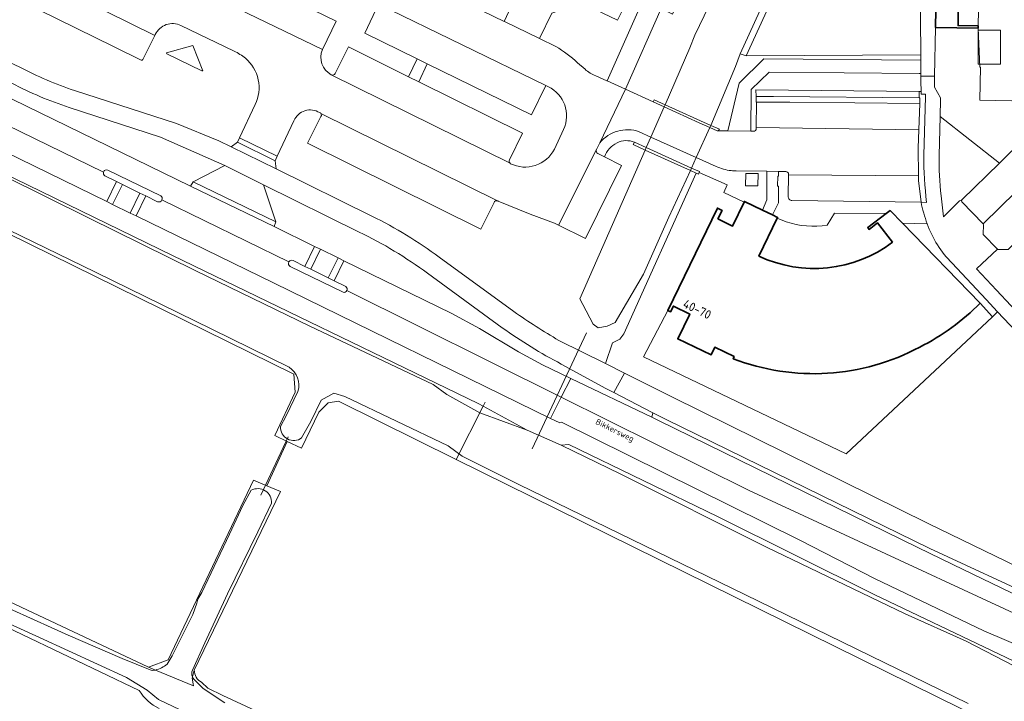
# Model space of a CAD drawing. Header units: metres. Extents: x 149984 to 156489, y 469398 to 478068.
# Tile 373 of 656: x 153092 to 153243, y 472858 to 472963. Entities that reach past the tile are written whole.
import ezdxf
from ezdxf.enums import TextEntityAlignment as Align

# ---------------------------------------------------------------- set-up
doc = ezdxf.new("R2010")
doc.units = ezdxf.units.M
doc.header["$LTSCALE"] = 0.75
for name, color, linetype, lineweight in [('B-WE-GR-BEPLANTING_CULTUUR_HEESTERS-GV', 252, 'Continuous', 18), ('B-WE-GR-GRAS-GV', 252, 'Continuous', 13), ('B-WE-GR-STRUIK-GV', 252, 'Continuous', 13), ('B-WE-IE-TERREINAFSCHEIDING_KUNSTMATIG_MUUR-GV', 252, 'Continuous', 18), ('B-WE-KW-KUNSTWERK_DEK-GV', 6, 'Continuous', 18), ('B-WE-KW-KUNSTWERK_DUIKER-G', 6, 'Continuous', 18), ('B-WE-KW-KUNSTWERK_STUW-G', 6, 'Continuous', 18), ('B-WE-OG-BEBOUWING-GV', 6, 'Continuous', 35), ('B-WE-OG-BEBOUWING-T18', 1, 'Continuous', 18), ('B-WE-OG-BEBOUWING_LUIFEL-GV', 6, 'Continuous', 18), ('B-WE-OG-BEBOUWING_OVERBOUWING-GV', 6, 'Continuous', 18), ('B-WE-OG-TERREIN_BEGROEID-GV', 252, 'Continuous', 18), ('B-WE-OG-TERREIN_ERF-GV', 252, 'Continuous', 18), ('B-WE-OG-TERREIN_OEVER-GV', 252, 'Continuous', 18), ('B-WE-OG-TOPOGRAFIE-T18', 7, 'Continuous', 18), ('B-WE-OG-WATER_MEER-GV', 252, 'Continuous', 18), ('B-WE-OG-WATER_SLOOT-GV', 252, 'Continuous', 18), ('B-WE-OG-WEG-GV', 252, 'Continuous', 18), ('B-WE-VH-GESLOTENVERHARDING_ASFALT-GV', 252, 'Continuous', 18), ('B-WE-VH-GESLOTENVERHARDING_BETON-GV', 252, 'Continuous', 18), ('B-WE-VH-ONVERHARD-GV', 252, 'Continuous', 18), ('B-WE-VH-OPENVERHARDING_BETONELEMENT-GV', 252, 'Continuous', 18), ('B-WE-VH-OPENVERHARDING_BETONSTRAATSTEEN-GV', 252, 'Continuous', 18), ('B-WE-VH-OPENVERHARDING_STRAATBAKSTEEN-GV', 252, 'Continuous', 18), ('B-WE-VH-OPENVERHARDING_TEGEL-GV', 252, 'Continuous', 18)]:
    doc.layers.add(name, color=color, linetype=linetype, lineweight=lineweight)
doc.styles.add('NLCS-ISO-M500-T18', font='NLCS-ISO.ttf', dxfattribs={"height": 0.9})
doc.styles.add('NLCS-ISO-M750-T18', font='NLCS-ISO.ttf', dxfattribs={"height": 1.35})

msp = doc.modelspace()

# ---------------------------------------------------------------- linework, layer by layer
at = {"layer": 'B-WE-GR-BEPLANTING_CULTUUR_HEESTERS-GV', "flags": 128}
for points in [[(153116.841, 472968.352), (153117.91, 472967.806), (153119.973, 472972.363), (153129.762, 472967.526), (153140.214, 472962.405), (153138.15, 472958.17), (153138.092, 472958.041)], [(153140.088, 472954.333), (153142.14, 472958.44), (153151.368, 472953.868), (153152.666, 472956.605), (153144.623, 472960.574), (153146.753, 472965.018), (153146.386, 472965.296)], [(153272.315, 472949.911), (153269.679, 472949.709), (153262.339, 472949.964), (153251.518, 472950.075), (153251.45, 472949.99), (153239.24, 472950.24), (153239.345, 472955.317), (153239.222, 472955.312), (153238.948, 472961.327), (153232.399, 472961.442), (153232.267, 472953.924), (153232.237, 472952.237), (153233.176, 472950.598), (153233.17, 472950.348), (153233.105, 472947.736), (153242.238, 472940.59), (153246.187, 472944.46)], [(153172.864, 472952.328), (153172.472, 472952.497), (153170.278, 472948.023), (153154.236, 472955.839), (153152.918, 472953.101), (153168.875, 472945.196), (153166.874, 472941.095)], [(153236.448, 472934.916), (153242.238, 472940.59), (153233.105, 472947.736), (153232.958, 472941.774)], [(153173.792, 472942.724), (153175.206, 472945.759)], [(153233.283, 472935.573), (153233.637, 472932.319), (153236.11, 472934.776), (153236.448, 472934.916)], [(153231.12, 472931.272), (153227.324, 472931.333), (153239.281, 472919.074), (153241.166, 472916.967), (153241.303, 472917.096), (153241.938, 472917.749), (153240.166, 472919.63)], [(153243.584, 472927.301), (153241.997, 472927.304), (153241.934, 472927.372), (153238.692, 472924.313), (153241.769, 472921.058), (153243.992, 472918.677)], [(153240.166, 472919.63), (153234.976, 472925.2)]]:
    msp.add_lwpolyline(points, dxfattribs=at)
at = {"layer": 'B-WE-GR-BEPLANTING_CULTUUR_HEESTERS-GV'}
for points in [[(153138.092, 472958.041, 0.3894622), (153139.475, 472954.167)], [(153139.475, 472954.167, 0.1706266), (153139.803, 472954.141)], [(153139.803, 472954.141, 0.1694997), (153140.088, 472954.333)], [(153175.206, 472945.759, 0.4058702), (153172.864, 472952.328)], [(153170.851, 472940.223, 0.1962462), (153173.792, 472942.724)], [(153166.874, 472941.095, 0.307399), (153166.957, 472940.571)], [(153232.958, 472941.774, 0.0382245), (153233.283, 472935.573)], [(153166.957, 472940.571, 0.0686275), (153167.054, 472940.492)], [(153167.054, 472940.492, 0.1962116), (153170.851, 472940.223)], [(153234.976, 472925.2, -0.1150089), (153231.12, 472931.272)]]:
    msp.add_lwpolyline(points, format="xyb", dxfattribs=at)
at = {"layer": 'B-WE-GR-GRAS-GV', "flags": 128}
for points in [[(152775.323, 473023.314), (152895.047, 472965.503), (152975.083, 472927.27), (153111.344, 472863.109), (153114.389, 472864.259), (153127.5, 472891.856), (153129.548, 472890.993), (153132.667, 472897.824), (153130.766, 472898.731), (153133.928, 472905.387), (153133.687, 472908.161), (153082.769, 472933.223), (152997.838, 472974.631), (152845.173, 473049.508)], [(153109.939, 472859.548), (153079.882, 472873.856), (152979.769, 472921.788), (152890.941, 472963.878), (152815.218, 473000.62), (152814.595, 473000.923), (152753.996, 473030.301)], [(153140.581, 472903.986), (153138.994, 472903.722), (153137.57, 472902.31), (153136.901, 472900.927), (153134.887, 472896.766), (153132.667, 472897.824), (153129.548, 472890.993), (153131.662, 472890.103), (153118.389, 472862.676)], [(153271.415, 472839.468), (153158.689, 472895.056), (153140.581, 472903.986)], [(153119.495, 472860.786), (153120.47, 472859.914), (153122.804, 472858.769), (153131.28, 472854.811), (153140.573, 472850.642), (153143.818, 472848.81), (153170.283, 472836.259), (153188.369, 472827.794), (153215.003, 472815.187), (153233.695, 472806.46), (153254.917, 472795.968)]]:
    msp.add_lwpolyline(points, dxfattribs=at)
at = {"layer": 'B-WE-GR-GRAS-GV'}
for points in [[(153118.389, 472862.676, 0.2709883), (153119.495, 472860.786)], [(153112.998, 472856.786, -0.1616822), (153109.939, 472859.548)]]:
    msp.add_lwpolyline(points, format="xyb", dxfattribs=at)
at = {"layer": 'B-WE-GR-STRUIK-GV', "flags": 128}
for points in [[(153229.869, 472950.615), (153229.88, 472951.611), (153204.744, 472951.827), (153204.804, 472950.826), (153207.497, 472950.818)], [(153188.946, 472902.23), (153188.785, 472901.528), (153189.818, 472901.035), (153229.679, 472881.489), (153235.08, 472878.87), (153245.58, 472873.84), (153253.03, 472870.71), (153255.322, 472869.825), (153256.092, 472871.227), (153255.645, 472871.315), (153248.804, 472873.379), (153231.55, 472881.37), (153190.957, 472901.204)]]:
    msp.add_lwpolyline(points, close=True, dxfattribs=at)
for points in [[(153230.854, 472950.751), (153230.851, 472951.194), (153230.175, 472951.189), (153230.171, 472951.608), (153229.88, 472951.611), (153229.869, 472950.615), (153229.983, 472950.614), (153229.98, 472949.745), (153229.848, 472945.723), (153229.757, 472942.956), (153229.801, 472938.621), (153229.809, 472937.92), (153230.18, 472934.595), (153231.031, 472934.537)], [(153230.615, 472941.793), (153230.854, 472950.751)]]:
    msp.add_lwpolyline(points, dxfattribs=at)
at = {"layer": 'B-WE-GR-STRUIK-GV'}
msp.add_lwpolyline([(153231.031, 472934.537, -0.0328032), (153230.615, 472941.793)], format="xyb", dxfattribs=at)
at = {"layer": 'B-WE-IE-TERREINAFSCHEIDING_KUNSTMATIG_MUUR-GV', "flags": 128}
for points in [[(153190.655, 472949.23), (153190.801, 472949.562), (153189.112, 472950.323), (153188.965, 472949.998)], [(153197.86, 472946.38), (153190.801, 472949.562), (153190.655, 472949.23), (153196.026, 472946.789), (153197.707, 472946.045)], [(153197.86, 472946.38), (153197.707, 472946.045), (153198.81, 472945.556), (153198.994, 472945.553), (153199.173, 472945.788)], [(153186.086, 472943.813), (153185.913, 472943.431), (153187.747, 472942.599), (153187.916, 472942.983)], [(153194.868, 472939.83), (153187.916, 472942.983), (153187.747, 472942.599), (153194.693, 472939.448)], [(153194.693, 472939.448), (153195.586, 472939.043), (153195.922, 472938.891), (153196.036, 472939.142), (153196.096, 472939.273), (153194.868, 472939.83)]]:
    msp.add_lwpolyline(points, close=True, dxfattribs=at)
at = {"layer": 'B-WE-KW-KUNSTWERK_DEK-GV', "flags": 128}
msp.add_lwpolyline([(153188.62, 472944.591), (153187.916, 472942.983), (153194.868, 472939.83), (153195.606, 472941.446), (153197.707, 472946.045), (153196.026, 472946.789), (153190.655, 472949.23)], close=True, dxfattribs=at)
at = {"layer": 'B-WE-KW-KUNSTWERK_DUIKER-G', "flags": 128}
for points in [[(153170.387, 472896.647), (153178.744, 472914.513)], [(153128.611, 472889.575), (153132.853, 472898.534)]]:
    msp.add_lwpolyline(points, dxfattribs=at)
at = {"layer": 'B-WE-KW-KUNSTWERK_STUW-G', "flags": 128}
for points in [[(153162.846, 472903.223), (153158.689, 472895.056)], [(153163.161, 472903.84), (153162.846, 472903.223)]]:
    msp.add_lwpolyline(points, dxfattribs=at)
at = {"layer": 'B-WE-OG-BEBOUWING-GV', "flags": 128}
msp.add_lwpolyline([(153239.043, 472966.771), (153232.494, 472966.886), (153232.399, 472961.442), (153238.948, 472961.327), (153238.954, 472961.657), (153235.874, 472961.711), (153235.961, 472966.66), (153239.041, 472966.606)], close=True, dxfattribs=at)
for points in [[(153205.235, 472926.285), (153208.051, 472932.111), (153208.114, 472932.241), (153207.335, 472932.617), (153205.77, 472933.374), (153203.021, 472934.703), (153202.959, 472934.574), (153201.185, 472930.903), (153198.928, 472932.035), (153199.572, 472933.319), (153198.844, 472933.685), (153191.213, 472917.947), (153191.663, 472917.729), (153192.086, 472918.602), (153194.606, 472917.38), (153192.76, 472913.574), (153197.871, 472911.096), (153198.451, 472912.293), (153201.421, 472910.853), (153201.264, 472910.529)], [(153239.281, 472919.074), (153227.324, 472931.333), (153225.404, 472933.301), (153224.821, 472932.852), (153221.979, 472930.664), (153222.189, 472930.391), (153223.495, 472931.397), (153225.79, 472928.417)]]:
    msp.add_lwpolyline(points, dxfattribs=at)
at = {"layer": 'B-WE-OG-BEBOUWING-GV'}
for points in [[(153225.79, 472928.417, -0.2775925), (153205.235, 472926.285)], [(153229.972, 472912.315, 0.0838941), (153239.281, 472919.074)], [(153201.264, 472910.529, 0.2182671), (153229.972, 472912.315)]]:
    msp.add_lwpolyline(points, format="xyb", dxfattribs=at)
at = {"layer": 'B-WE-OG-BEBOUWING_LUIFEL-GV', "flags": 128}
msp.add_lwpolyline([(153239.041, 472966.606), (153235.961, 472966.66), (153235.874, 472961.711), (153238.954, 472961.657)], close=True, dxfattribs=at)
at = {"layer": 'B-WE-OG-BEBOUWING_OVERBOUWING-GV', "flags": 128}
msp.add_lwpolyline([(153238.94, 472961.015), (153238.94, 472955.773), (153242.379, 472955.773), (153242.379, 472961.015)], close=True, dxfattribs=at)
at = {"layer": 'B-WE-OG-TERREIN_BEGROEID-GV', "flags": 128}
for points in [[(153012.491, 473009.199), (153011.808, 473009.528), (153011.1, 473009.87), (153010.832, 473010.003), (153009.459, 473009.728), (153003.933, 472998.941), (153004.447, 472997.665), (153006.501, 472996.661), (153078.039, 472961.679), (153080.902, 472960.295), (153086.891, 472957.502), (153091.544, 472955.332)], [(153110.239, 472956.392), (153105.96, 472958.51), (153071.76, 472975.3), (153027.64, 472996.91), (153027.549, 472997.024), (153027.55, 472997.17), (153028.904, 473000), (153029.11, 473000.43)], [(153218.12, 472991.83), (153202.348, 472957.388), (153203.294, 472957.056), (153219.005, 472991.4)], [(153219.005, 472991.4), (153203.294, 472957.056), (153230.131, 472957.24), (153230.06, 472968.44)], [(153180.149, 472954.011), (153181.86, 472953.232), (153181.908, 472953.21), (153187.459, 472965.721), (153185.499, 472966.623), (153183.474, 472962.539), (153177.89, 472965.219), (153173.368, 472963.643), (153171.479, 472959.749)], [(153124.522, 472957.792), (153116.345, 472961.742)], [(153112.394, 472960.33), (153112.338, 472960.216), (153110.502, 472956.487)], [(153171.479, 472959.749), (153174.026, 472958.516)], [(153177.346, 472956.015), (153178.5, 472955.001)], [(153204.838, 472945.9), (153204.839, 472946.063), (153204.884, 472949.946), (153204.808, 472949.946), (153204.804, 472950.826), (153204.744, 472951.827), (153229.88, 472951.611), (153230.171, 472951.608), (153230.156, 472953.178), (153230.151, 472953.961), (153230.148, 472954.378), (153229.909, 472954.38), (153206.818, 472954.582), (153204.068, 472951.904), (153203.998, 472945.48), (153204.375, 472945.474)], [(153099.987, 472951.735), (153115.646, 472946.663), (153122.189, 472943.983), (153124.045, 472943.083), (153125.032, 472943.802), (153125.353, 472944.476), (153127.785, 472949.575)], [(153133.733, 472947.101), (153131.158, 472941.643), (153130.83, 472940.94), (153130.979, 472939.721), (153145.717, 472932.432)], [(153164.498, 472934.537), (153162.453, 472930.449), (153135.822, 472943.655), (153137.88, 472947.726)], [(153174.467, 472913.338), (153181.628, 472909.771), (153182.719, 472912.966), (153183.868, 472913.54), (153184.443, 472914.33), (153195.586, 472939.043), (153194.693, 472939.448), (153191.4, 472932.3), (153187.463, 472923.516), (153183.118, 472916.099), (153181.92, 472915.541), (153180.51, 472915.274), (153179.764, 472915.807), (153178.168, 472918.841), (153177.72, 472919.74), (153187.747, 472942.599), (153185.913, 472943.431), (153186.086, 472943.813)], [(153181.479, 472941.539), (153184.109, 472940.221), (153178.557, 472929.022), (153174.418, 472931.06), (153173.809, 472931.361), (153170.041, 472932.738), (153165.113, 472934.737)], [(153246.677, 472912.718), (153241.938, 472917.749), (153241.303, 472917.096), (153241.166, 472916.967), (153218.656, 472895.88), (153187.467, 472910.813), (153191.213, 472917.947), (153198.844, 472933.685), (153199.572, 472933.319), (153198.928, 472932.035), (153201.185, 472930.903), (153202.959, 472934.574), (153199.833, 472936.09), (153200.359, 472937.221), (153196.036, 472939.142), (153195.922, 472938.891), (153195.586, 472939.043), (153184.443, 472914.33), (153183.868, 472913.54), (153182.719, 472912.966), (153181.628, 472909.771), (153184.552, 472908.315)], [(153143.748, 472929.99), (153129.053, 472937.268), (153130.947, 472931.541), (153130.666, 472930.825)], [(153130.666, 472930.825), (153136.909, 472927.778), (153137.808, 472927.339), (153140.504, 472926.023), (153141.402, 472925.584), (153157.881, 472917.539), (153162.271, 472915.145), (153168.28, 472911.582), (153171.942, 472909.569), (153176.291, 472907.493), (153188.785, 472901.528), (153188.946, 472902.23), (153182.921, 472905.306), (153181.685, 472905.937), (153174.823, 472909.708)], [(153156.082, 472926.121), (153167.547, 472917.755)], [(153165.761, 472915.268), (153154.269, 472923.653)], [(153184.552, 472908.315), (153191.869, 472904.67), (153231.269, 472885.209), (153248.507, 472876.871), (153249.99, 472876.261), (153251.177, 472875.773), (153254.106, 472874.863), (153256.699, 472874.189), (153260.47, 472873.414), (153266.598, 472872.571), (153274.241, 472871.527), (153280.437, 472870.516), (153282.106, 472869.95), (153283.271, 472869.555)]]:
    msp.add_lwpolyline(points, dxfattribs=at)
for points in [[(153198.688, 472977.142), (153191.963, 472963.492), (153190.186, 472964.359), (153184.734, 472951.924), (153188.965, 472949.998), (153189.112, 472950.323), (153190.801, 472949.562), (153194.631, 472958.292), (153195.406, 472960.232), (153202.579, 472975.164), (153202.166, 472975.374)], [(153166.065, 472962.372), (153168.821, 472968.318), (153168.441, 472968.434), (153166.716, 472964.822), (153162.059, 472967.081), (153163.84, 472970.737), (153157.531, 472973.79), (153154.618, 472967.916)], [(153114.187, 472957.389), (153114.147, 472957.514), (153118.151, 472958.637), (153119.7, 472954.789), (153119.571, 472954.758)], [(153230.131, 472957.24), (153203.294, 472957.056), (153202.348, 472957.388), (153201.633, 472955.426), (153197.86, 472946.38), (153199.173, 472945.788), (153198.994, 472945.553), (153200.447, 472945.532), (153202.179, 472952.883), (153206.004, 472956.589), (153230.136, 472956.408)]]:
    msp.add_lwpolyline(points, close=True, dxfattribs=at)
at = {"layer": 'B-WE-OG-TERREIN_BEGROEID-GV'}
for points in [[(153116.345, 472961.742, 0.4186199), (153112.394, 472960.33)], [(153126.263, 472956.708, 0.0597993), (153124.522, 472957.792)], [(153174.026, 472958.516, -0.0448442), (153177.346, 472956.015)], [(153110.502, 472956.487, -0.2917891), (153110.239, 472956.392)], [(153128.231, 472953.399, 0.1643285), (153126.263, 472956.708)], [(153091.544, 472955.332, 0.040863), (153099.987, 472951.735)], [(153178.5, 472955.001, 0.1028086), (153180.149, 472954.011)], [(153127.785, 472949.575, 0.1647647), (153128.231, 472953.399)], [(153137.681, 472948.342, 0.4647338), (153133.733, 472947.101)], [(153137.878, 472948.199, 0.1700381), (153137.681, 472948.342)], [(153137.916, 472948.126, 0.0487295), (153137.878, 472948.199)], [(153137.88, 472947.726, 0.2348976), (153137.916, 472948.126)], [(153204.375, 472945.474, 0.453329), (153204.838, 472945.9)], [(153186.086, 472943.813, 0.2122684), (153183.415, 472943.692)], [(153183.415, 472943.692, 0.1978488), (153181.479, 472941.539)], [(153165.021, 472934.783, 0.40943), (153164.498, 472934.537)], [(153165.113, 472934.737, 0.0608742), (153165.021, 472934.783)], [(153145.717, 472932.432, -0.0452243), (153156.082, 472926.121)], [(153154.269, 472923.653, 0.0474476), (153143.748, 472929.99)], [(153167.547, 472917.755, 0.0191611), (153174.467, 472913.338)], [(153174.823, 472909.708, -0.032683), (153165.761, 472915.268)]]:
    msp.add_lwpolyline(points, format="xyb", dxfattribs=at)
at = {"layer": 'B-WE-OG-TERREIN_ERF-GV', "flags": 128}
for points in [[(153235.961, 472966.66), (153235.874, 472961.711), (153238.954, 472961.657), (153238.948, 472961.327), (153239.222, 472955.312), (153239.345, 472955.317), (153239.24, 472950.24), (153251.45, 472949.99), (153251.518, 472950.075), (153251.577, 472955.774), (153253.59, 472955.722), (153253.645, 472961.113), (153251.921, 472961.131), (153251.974, 472966.545)], [(153209.41, 472931.565), (153208.051, 472932.111), (153205.235, 472926.285)], [(153225.79, 472928.417), (153223.495, 472931.397), (153222.189, 472930.391), (153221.979, 472930.664), (153224.821, 472932.852), (153216.84, 472932.914), (153215.76, 472931.042)], [(153201.264, 472910.529), (153201.421, 472910.853), (153198.451, 472912.293), (153197.871, 472911.096), (153192.76, 472913.574), (153194.606, 472917.38), (153192.086, 472918.602), (153191.663, 472917.729), (153191.213, 472917.947), (153187.467, 472910.813), (153218.656, 472895.88), (153241.166, 472916.967), (153239.281, 472919.074)]]:
    msp.add_lwpolyline(points, dxfattribs=at)
at = {"layer": 'B-WE-OG-TERREIN_ERF-GV'}
for points in [[(153215.76, 472931.042, -0.1170182), (153209.41, 472931.565)], [(153205.235, 472926.285, 0.2775925), (153225.79, 472928.417)], [(153239.281, 472919.074, -0.0838941), (153229.972, 472912.315)], [(153229.972, 472912.315, -0.2182671), (153201.264, 472910.529)]]:
    msp.add_lwpolyline(points, format="xyb", dxfattribs=at)
at = {"layer": 'B-WE-OG-TERREIN_OEVER-GV', "flags": 128}
for points in [[(152767.023, 473087.242), (152768.708, 473086.285), (152845.173, 473049.508), (152997.838, 472974.631), (153082.769, 472933.223), (153133.687, 472908.161), (153133.928, 472905.387), (153130.766, 472898.731), (153132.667, 472897.824), (153134.887, 472896.766), (153136.901, 472900.927), (153137.57, 472902.31), (153138.994, 472903.722), (153140.581, 472903.986), (153158.689, 472895.056), (153271.415, 472839.468)], [(153132.98, 472909.213), (153121.08, 472915.065), (153103.187, 472923.816), (153087.894, 472931.242), (153071.181, 472939.45), (153049.966, 472949.88), (153032.927, 472958.174), (153015.398, 472967.015), (153002.188, 472973.465), (152994.452, 472976.984), (152976.547, 472985.662), (152956.675, 472995.448), (152933.454, 473006.864), (152914.381, 473016.318), (152890.228, 473028.104), (152875.945, 473035.147), (152852.774, 473046.603), (152843.748, 473051.093)], [(152753.996, 473030.301), (152814.595, 473000.923), (152815.218, 473000.62), (152890.941, 472963.878), (152979.769, 472921.788), (153079.882, 472873.856), (153109.939, 472859.548)], [(153089.112, 472938.647), (153102.247, 472932.098), (153118.525, 472924.067), (153136.194, 472915.55), (153155.125, 472906.568), (153157.24, 472905.04), (153162.325, 472902.2), (153169.61, 472899.55), (153162.846, 472903.223), (153162.06, 472903.65), (153115.06, 472926.37), (153078.69, 472944.05)], [(153087.814, 472873.077), (153099.014, 472868.06), (153107.322, 472864.437), (153111.614, 472862.716), (153111.909, 472862.628), (153112.415, 472862.666), (153111.344, 472863.109), (152975.083, 472927.27)], [(153131.68, 472900.11), (153132.531, 472901.758), (153134.328, 472905.491)], [(153237.446, 472857.544), (153203.093, 472874.272), (153168.31, 472891.215), (153159.623, 472895.523), (153157.433, 472897.138), (153141.567, 472904.712), (153139.844, 472905.251), (153137.906, 472904.174), (153136.327, 472900.871), (153134.909, 472898.363)], [(153118.121, 472861.606), (153118.389, 472862.676), (153131.662, 472890.103), (153129.548, 472890.993), (153127.5, 472891.856), (153114.389, 472864.259), (153111.344, 472863.109), (153112.415, 472862.666)], [(153114.218, 472863.601), (153114.993, 472864.87), (153118.187, 472871.199), (153118.812, 472872.977), (153118.935, 472873.551), (153119.575, 472874.609), (153123.836, 472883.549), (153125.851, 472887.956), (153127.158, 472890.3)], [(153130.283, 472888.316), (153128.168, 472883.92), (153123.508, 472874.403), (153120.022, 472866.851), (153118.106, 472862.642)], [(153154.635, 472838.271), (153112.89, 472858.143), (153111.174, 472859.592), (153107.95, 472861.548), (153094.574, 472867.682), (153084.754, 472872.127)], [(153118.389, 472862.676), (153118.121, 472861.606)], [(153118.341, 472861.262), (153119.755, 472859.854), (153123.089, 472857.656)], [(153254.917, 472795.968), (153233.695, 472806.46), (153215.003, 472815.187), (153188.369, 472827.794), (153170.283, 472836.259), (153143.818, 472848.81), (153140.573, 472850.642), (153131.28, 472854.811), (153122.804, 472858.769), (153120.47, 472859.914), (153119.495, 472860.786)]]:
    msp.add_lwpolyline(points, dxfattribs=at)
at = {"layer": 'B-WE-OG-TERREIN_OEVER-GV'}
for points in [[(153134.328, 472905.491, 0.3447567), (153132.98, 472909.213)], [(153134.909, 472898.363, -0.6487472), (153131.68, 472900.11)], [(153127.158, 472890.3, -0.5890855), (153130.283, 472888.316)], [(153112.415, 472862.666, 0.1081581), (153114.218, 472863.601)], [(153118.106, 472862.642, 0.2018114), (153118.121, 472861.606)], [(153119.495, 472860.786, -0.2709883), (153118.389, 472862.676)], [(153118.121, 472861.606, 0.074753), (153118.341, 472861.262)], [(153109.939, 472859.548, 0.1616822), (153112.998, 472856.786)]]:
    msp.add_lwpolyline(points, format="xyb", dxfattribs=at)
at = {"layer": 'B-WE-OG-TERREIN_OEVER-GV', "flags": 128}
msp.add_lwpolyline([(153285.29, 472843.44), (153284.98, 472843.72), (153284.69, 472844.26), (153284.41, 472844.63), (153283.96, 472845.18), (153274.083, 472849.513), (153260.921, 472856.186), (153245.506, 472863.503), (153222.986, 472874.287), (153198.867, 472886.288), (153175.982, 472897.342), (153174.849, 472897.24), (153174.94, 472897.2), (153183.9, 472892.82), (153206.41, 472881.55), (153227.71, 472871.33), (153237.11, 472867.1), (153251.88, 472859.49), (153264.214, 472853.878), (153272.565, 472849.711), (153281.172, 472845.762), (153283.627, 472844.082)], close=True, dxfattribs=at)
at = {"layer": 'B-WE-OG-WATER_MEER-GV', "flags": 128}
for points in [[(152843.748, 473051.093), (152852.774, 473046.603), (152875.945, 473035.147), (152890.228, 473028.104), (152914.381, 473016.318), (152933.454, 473006.864), (152956.675, 472995.448), (152976.547, 472985.662), (152994.452, 472976.984), (153002.188, 472973.465), (153015.398, 472967.015), (153032.927, 472958.174), (153049.966, 472949.88), (153071.181, 472939.45), (153087.894, 472931.242), (153103.187, 472923.816), (153121.08, 472915.065), (153132.98, 472909.213)], [(153264.214, 472853.878), (153251.88, 472859.49), (153237.11, 472867.1), (153227.71, 472871.33), (153206.41, 472881.55), (153183.9, 472892.82), (153174.94, 472897.2), (153174.849, 472897.24), (153169.61, 472899.55), (153162.325, 472902.2), (153157.24, 472905.04), (153155.125, 472906.568), (153136.194, 472915.55), (153118.525, 472924.067), (153102.247, 472932.098), (153089.112, 472938.647)], [(153134.328, 472905.491), (153132.531, 472901.758), (153131.68, 472900.11)], [(153134.909, 472898.363), (153136.327, 472900.871), (153137.906, 472904.174), (153139.844, 472905.251), (153141.567, 472904.712), (153157.433, 472897.138), (153159.623, 472895.523), (153168.31, 472891.215), (153203.093, 472874.272), (153237.446, 472857.544)]]:
    msp.add_lwpolyline(points, dxfattribs=at)
at = {"layer": 'B-WE-OG-WATER_MEER-GV'}
for points in [[(153132.98, 472909.213, -0.3447567), (153134.328, 472905.491)], [(153131.68, 472900.11, 0.6487472), (153134.909, 472898.363)]]:
    msp.add_lwpolyline(points, format="xyb", dxfattribs=at)
at = {"layer": 'B-WE-OG-WATER_SLOOT-GV', "flags": 128}
for points in [[(153202.579, 472975.164), (153195.406, 472960.232), (153194.631, 472958.292), (153190.801, 472949.562), (153190.655, 472949.23), (153188.62, 472944.591), (153187.916, 472942.983), (153187.747, 472942.599), (153177.72, 472919.74), (153178.168, 472918.841), (153179.764, 472915.807), (153180.51, 472915.274), (153181.92, 472915.541), (153183.118, 472916.099), (153187.463, 472923.516), (153191.4, 472932.3), (153194.693, 472939.448), (153194.868, 472939.83), (153195.606, 472941.446), (153197.707, 472946.045), (153197.86, 472946.38), (153201.633, 472955.426), (153202.348, 472957.388), (153218.12, 472991.83)], [(153127.158, 472890.3), (153125.851, 472887.956), (153123.836, 472883.549), (153119.575, 472874.609), (153118.935, 472873.551), (153118.812, 472872.977), (153118.187, 472871.199), (153114.993, 472864.87), (153114.218, 472863.601)], [(153118.106, 472862.642), (153120.022, 472866.851), (153123.508, 472874.403), (153128.168, 472883.92), (153130.283, 472888.316)], [(153118.121, 472861.606), (153118.071, 472861.405), (153118.283, 472860.239), (153112.415, 472862.666), (153111.909, 472862.628), (153111.614, 472862.716), (153107.322, 472864.437), (153099.014, 472868.06), (153087.814, 472873.077)], [(153084.754, 472872.127), (153094.574, 472867.682), (153107.95, 472861.548), (153111.174, 472859.592), (153112.89, 472858.143), (153154.635, 472838.271)], [(153112.415, 472862.666), (153118.283, 472860.239), (153118.071, 472861.405), (153118.121, 472861.606)], [(153123.089, 472857.656), (153119.755, 472859.854), (153118.341, 472861.262)]]:
    msp.add_lwpolyline(points, dxfattribs=at)
at = {"layer": 'B-WE-OG-WATER_SLOOT-GV'}
for points in [[(153130.283, 472888.316, 0.5890855), (153127.158, 472890.3)], [(153114.218, 472863.601, -0.1081581), (153112.415, 472862.666)], [(153118.121, 472861.606, -0.2018114), (153118.106, 472862.642)], [(153118.341, 472861.262, -0.074753), (153118.121, 472861.606)]]:
    msp.add_lwpolyline(points, format="xyb", dxfattribs=at)
at = {"layer": 'B-WE-OG-WEG-GV', "flags": 128}
for points in [[(152946.968, 473025.617), (152943.996, 473027.378), (152944.874, 473021.464), (152944.945, 473021.429), (152944.484, 473020.486), (152986.438, 473000), (153000, 472993.378), (153060.581, 472963.797), (153062.55, 472962.802), (153063.093, 472962.76), (153065.351, 472961.668), (153068.379, 472960.204), (153075.481, 472957.009), (153084.097, 472953.28), (153090.363, 472950.435), (153117.84, 472937.066), (153118.242, 472937.727), (153123.09, 472940.205), (153113.198, 472944.575), (153099.132, 472949.131)], [(153258.62, 472861.1), (153250.65, 472864.07), (153239.83, 472868.69), (153223.03, 472876.72), (153211.55, 472882.63), (153179.937, 472898.24), (153174.88, 472900.793), (153174.62, 472900.662), (153173.197, 472901.357), (153130.658, 472922.141), (153109.435, 472932.477), (153108.536, 472932.915), (153105.839, 472934.229), (153104.94, 472934.667), (153062.4, 472955.422)], [(153078.69, 472944.05), (153115.06, 472926.37), (153162.06, 472903.65), (153162.846, 472903.223), (153169.61, 472899.55)], [(153169.61, 472899.55), (153174.849, 472897.24), (153175.982, 472897.342), (153198.867, 472886.288), (153222.986, 472874.287), (153245.506, 472863.503), (153260.921, 472856.186), (153274.083, 472849.513), (153283.96, 472845.18), (153284.863, 472845.029), (153285.466, 472848.503), (153285.664, 472849.685)]]:
    msp.add_lwpolyline(points, dxfattribs=at)
at = {"layer": 'B-WE-OG-WEG-GV'}
msp.add_lwpolyline([(153099.132, 472949.131, -0.0405675), (153090.339, 472952.87)], format="xyb", dxfattribs=at)
at = {"layer": 'B-WE-VH-GESLOTENVERHARDING_ASFALT-GV', "flags": 128}
for points in [[(153230.06, 472968.44), (153230.131, 472957.24), (153230.136, 472956.408), (153230.148, 472954.378), (153230.151, 472953.961), (153232.267, 472953.924), (153232.399, 472961.442), (153232.494, 472966.886)], [(153135.41, 472924.708), (153136.909, 472927.778), (153130.666, 472930.825), (153117.84, 472937.066), (153090.363, 472950.435), (153084.097, 472953.28), (153075.481, 472957.009), (153068.379, 472960.204), (153065.351, 472961.668), (153064.016, 472958.841), (153104.43, 472939.182)], [(153064.016, 472958.841), (153062.4, 472955.422), (153104.94, 472934.667), (153106.445, 472937.749), (153104.647, 472938.636)], [(153104.43, 472939.182), (153064.016, 472958.841)], [(153105.118, 472939.509), (153113.234, 472935.576)], [(153112.726, 472934.649), (153110.928, 472935.536), (153109.435, 472932.477), (153130.658, 472922.141), (153173.197, 472901.357), (153174.839, 472904.613), (153141.852, 472920.988)], [(153132.951, 472925.398), (153113.413, 472934.924)], [(153113.413, 472934.924), (153132.951, 472925.398)], [(153141.286, 472920.732), (153133.169, 472924.72)], [(153133.601, 472925.595), (153135.41, 472924.708)], [(153141.852, 472920.988), (153174.839, 472904.613), (153176.291, 472907.493), (153171.942, 472909.569), (153168.28, 472911.582), (153162.271, 472915.145), (153157.881, 472917.539), (153141.402, 472925.584), (153139.9, 472922.507)], [(153139.9, 472922.507), (153141.709, 472921.62)], [(153176.291, 472907.493), (153174.839, 472904.613), (153203.718, 472890.277), (153261.93, 472863.331), (153273.119, 472859.859)], [(153275.79, 472859.11), (153281.993, 472856.492), (153283.43, 472855.886), (153284.53, 472859.26), (153283.15, 472859.84), (153279.54, 472861.34), (153275.3, 472862.87), (153266.27, 472865.84), (153260.23, 472867.93), (153255.322, 472869.825), (153253.03, 472870.71), (153245.58, 472873.84), (153235.08, 472878.87), (153229.679, 472881.489), (153189.818, 472901.035), (153188.785, 472901.528), (153176.291, 472907.493)], [(153273.119, 472859.859), (153261.93, 472863.331), (153203.718, 472890.277), (153174.839, 472904.613), (153173.197, 472901.357)], [(153173.197, 472901.357), (153174.62, 472900.662), (153174.88, 472900.793), (153179.937, 472898.24), (153211.55, 472882.63), (153223.03, 472876.72), (153239.83, 472868.69), (153250.65, 472864.07), (153258.62, 472861.1)]]:
    msp.add_lwpolyline(points, dxfattribs=at)
at = {"layer": 'B-WE-VH-GESLOTENVERHARDING_ASFALT-GV'}
for points in [[(153104.43, 472939.182, -0.4673777), (153105.118, 472939.509)], [(153104.647, 472938.636, -0.3283793), (153104.43, 472939.182)], [(153113.413, 472934.924, -0.4032623), (153112.726, 472934.649)], [(153113.234, 472935.576, -0.3573746), (153113.413, 472934.924)], [(153133.169, 472924.72, -0.4334003), (153132.951, 472925.398)], [(153132.951, 472925.398, -0.4047396), (153133.601, 472925.595)], [(153141.709, 472921.62, -0.3654153), (153141.852, 472920.988)], [(153141.852, 472920.988, -0.3471864), (153141.286, 472920.732)]]:
    msp.add_lwpolyline(points, format="xyb", dxfattribs=at)
at = {"layer": 'B-WE-VH-GESLOTENVERHARDING_ASFALT-GV', "flags": 128}
for points in [[(153105.839, 472934.229), (153107.341, 472937.306), (153106.445, 472937.749), (153104.94, 472934.667)], [(153105.839, 472934.229), (153108.536, 472932.915), (153110.032, 472935.979), (153107.341, 472937.306)], [(153109.435, 472932.477), (153110.928, 472935.536), (153110.032, 472935.979), (153108.536, 472932.915)], [(153136.308, 472924.268), (153137.808, 472927.339), (153136.909, 472927.778), (153135.41, 472924.708)], [(153140.504, 472926.023), (153137.808, 472927.339), (153136.308, 472924.268), (153139.002, 472922.947)], [(153139.9, 472922.507), (153141.402, 472925.584), (153140.504, 472926.023), (153139.002, 472922.947)]]:
    msp.add_lwpolyline(points, close=True, dxfattribs=at)
at = {"layer": 'B-WE-VH-GESLOTENVERHARDING_BETON-GV', "flags": 128}
for points in [[(153091.544, 472955.332), (153086.891, 472957.502), (153085.657, 472955.086), (153088.747, 472953.593), (153090.339, 472952.87)], [(153145.717, 472932.432), (153130.979, 472939.721), (153124.045, 472943.083), (153122.189, 472943.983), (153115.646, 472946.663), (153099.987, 472951.735)], [(153099.132, 472949.131), (153113.198, 472944.575), (153123.09, 472940.205), (153129.053, 472937.268), (153143.748, 472929.99)], [(153167.547, 472917.755), (153156.082, 472926.121)], [(153154.269, 472923.653), (153165.761, 472915.268)], [(153181.628, 472909.771), (153174.467, 472913.338)], [(153174.823, 472909.708), (153181.685, 472905.937), (153182.921, 472905.306), (153184.552, 472908.315), (153181.628, 472909.771)]]:
    msp.add_lwpolyline(points, dxfattribs=at)
at = {"layer": 'B-WE-VH-GESLOTENVERHARDING_BETON-GV'}
for points in [[(153099.987, 472951.735, -0.040863), (153091.544, 472955.332)], [(153090.339, 472952.87, 0.0405675), (153099.132, 472949.131)], [(153156.082, 472926.121, 0.0452243), (153145.717, 472932.432)], [(153143.748, 472929.99, -0.0474476), (153154.269, 472923.653)], [(153174.467, 472913.338, -0.0191611), (153167.547, 472917.755)], [(153165.761, 472915.268, 0.032683), (153174.823, 472909.708)]]:
    msp.add_lwpolyline(points, format="xyb", dxfattribs=at)
at = {"layer": 'B-WE-VH-GESLOTENVERHARDING_BETON-GV', "flags": 128}
msp.add_lwpolyline([(153191.869, 472904.67), (153184.552, 472908.315), (153182.921, 472905.306), (153188.946, 472902.23), (153190.957, 472901.204), (153231.55, 472881.37), (153248.804, 472873.379), (153249.99, 472876.261), (153248.507, 472876.871), (153231.269, 472885.209)], close=True, dxfattribs=at)
at = {"layer": 'B-WE-VH-ONVERHARD-GV', "flags": 128}
for points in [[(153114.187, 472957.389), (153119.571, 472954.758), (153119.7, 472954.789), (153118.151, 472958.637), (153114.147, 472957.514)], [(153203.199, 472937.116), (153205.079, 472937.104), (153205.099, 472938.978), (153203.211, 472938.995)]]:
    msp.add_lwpolyline(points, close=True, dxfattribs=at)
at = {"layer": 'B-WE-VH-OPENVERHARDING_BETONELEMENT-GV', "flags": 128}
for points in [[(153125.032, 472943.802), (153130.83, 472940.94), (153131.158, 472941.643), (153125.353, 472944.476)], [(153117.84, 472937.066), (153130.666, 472930.825), (153130.947, 472931.541), (153118.242, 472937.727)]]:
    msp.add_lwpolyline(points, close=True, dxfattribs=at)
at = {"layer": 'B-WE-VH-OPENVERHARDING_BETONSTRAATSTEEN-GV', "flags": 128}
for points in [[(153029.11, 473000.43), (153028.904, 473000), (153027.55, 472997.17), (153027.549, 472997.024), (153027.64, 472996.91), (153071.76, 472975.3), (153105.96, 472958.51), (153110.239, 472956.392)], [(153174.026, 472958.516), (153171.479, 472959.749), (153166.131, 472962.34), (153166.065, 472962.372), (153154.618, 472967.916), (153147.402, 472971.411)], [(153138.092, 472958.041), (153117.91, 472967.806), (153116.841, 472968.352)], [(153097.469, 472967.56), (153112.338, 472960.216), (153112.394, 472960.33)], [(153110.502, 472956.487), (153112.338, 472960.216), (153097.469, 472967.56)], [(153146.386, 472965.296), (153146.753, 472965.018), (153172.472, 472952.497), (153172.864, 472952.328)], [(153116.345, 472961.742), (153124.522, 472957.792)], [(153152.918, 472953.101), (153151.368, 472953.868), (153142.14, 472958.44), (153140.088, 472954.333)], [(153178.5, 472955.001), (153177.346, 472956.015)], [(153166.957, 472940.571), (153139.475, 472954.167)], [(153139.475, 472954.167), (153166.957, 472940.571)], [(153166.874, 472941.095), (153168.875, 472945.196), (153152.918, 472953.101)], [(153165.113, 472934.737), (153170.041, 472932.738), (153173.809, 472931.361), (153174.418, 472931.06), (153180.26, 472942.682), (153180.77, 472943.7), (153184.734, 472951.924), (153181.908, 472953.21), (153181.86, 472953.232), (153180.149, 472954.011)], [(153188.965, 472949.998), (153184.734, 472951.924), (153180.77, 472943.7)], [(153186.811, 472945.405), (153188.62, 472944.591), (153190.655, 472949.23), (153188.965, 472949.998)], [(153127.785, 472949.575), (153125.353, 472944.476), (153131.158, 472941.643), (153133.733, 472947.101)], [(153137.88, 472947.726), (153135.822, 472943.655), (153162.453, 472930.449), (153164.498, 472934.537)], [(153165.021, 472934.783), (153137.878, 472948.199)], [(153137.878, 472948.199), (153165.021, 472934.783)], [(153175.206, 472945.759), (153173.792, 472942.724)], [(153204.375, 472945.474), (153203.998, 472945.48), (153200.447, 472945.532), (153198.994, 472945.553), (153198.81, 472945.556), (153197.707, 472946.045), (153195.606, 472941.446), (153198.661, 472940.071)], [(153209.81, 472938.84), (153209.809, 472938.779), (153229.801, 472938.621), (153229.757, 472942.956), (153229.848, 472945.723), (153204.839, 472946.063), (153204.838, 472945.9)], [(153246.187, 472944.46), (153242.238, 472940.59), (153236.448, 472934.916), (153236.436, 472934.904)], [(153180.26, 472942.682), (153174.418, 472931.06), (153178.557, 472929.022), (153184.109, 472940.221), (153181.479, 472941.539), (153180.469, 472942.045)], [(153198.661, 472940.071), (153195.606, 472941.446), (153194.868, 472939.83), (153196.096, 472939.273), (153196.036, 472939.142), (153200.359, 472937.221), (153199.833, 472936.09), (153202.959, 472934.574), (153203.021, 472934.703), (153205.77, 472933.374), (153206.456, 472934.94), (153206.451, 472939.342), (153201.745, 472939.401)], [(153239.723, 472931.247), (153249.808, 472941.126)], [(153249.808, 472941.126), (153239.723, 472931.247), (153239.806, 472931.169), (153239.731, 472929.613), (153241.934, 472927.372), (153241.997, 472927.304), (153243.584, 472927.301), (153255.44, 472938.719)], [(153113.234, 472935.576), (153105.118, 472939.509)], [(153201.745, 472939.401), (153206.451, 472939.342), (153208.275, 472939.32), (153209.374, 472939.306)], [(153209.374, 472939.306), (153208.275, 472939.32), (153208.259, 472938.559), (153208.152, 472938.56), (153208.12, 472937.063), (153208.263, 472937.06), (153208.239, 472934.458), (153207.335, 472932.617), (153208.114, 472932.241), (153208.051, 472932.111), (153209.41, 472931.565)], [(153104.647, 472938.636), (153106.445, 472937.749), (153107.341, 472937.306), (153110.032, 472935.979), (153110.928, 472935.536), (153112.726, 472934.649)], [(153209.741, 472935.461), (153209.809, 472938.779), (153209.81, 472938.84)], [(153210.315, 472934.817), (153230.18, 472934.595), (153229.809, 472937.92), (153229.801, 472938.621), (153209.809, 472938.779), (153209.741, 472935.461)], [(153230.18, 472934.595), (153210.315, 472934.817)], [(153215.76, 472931.042), (153216.84, 472932.914), (153224.821, 472932.852), (153225.404, 472933.301), (153227.324, 472931.333), (153231.12, 472931.272)], [(153236.454, 472934.629), (153239.723, 472931.247)], [(153133.169, 472924.72), (153141.286, 472920.732)], [(153141.709, 472921.62), (153139.9, 472922.507), (153139.002, 472922.947), (153136.308, 472924.268), (153135.41, 472924.708), (153133.601, 472925.595)]]:
    msp.add_lwpolyline(points, dxfattribs=at)
for points in [[(153138.15, 472958.17), (153140.214, 472962.405), (153129.762, 472967.526), (153119.973, 472972.363), (153117.91, 472967.806), (153138.092, 472958.041)], [(153154.236, 472955.839), (153170.278, 472948.023), (153172.472, 472952.497), (153146.753, 472965.018), (153144.623, 472960.574), (153152.666, 472956.605)], [(153229.98, 472949.745), (153210.009, 472949.937), (153204.884, 472949.946), (153204.839, 472946.063), (153229.848, 472945.723)], [(153188.62, 472944.591), (153195.606, 472941.446), (153197.707, 472946.045), (153196.026, 472946.789), (153190.655, 472949.23)], [(153188.62, 472944.591), (153187.916, 472942.983), (153194.868, 472939.83), (153195.606, 472941.446)], [(153130.979, 472939.721), (153130.83, 472940.94), (153125.032, 472943.802), (153124.045, 472943.083)], [(153118.242, 472937.727), (153130.947, 472931.541), (153129.053, 472937.268), (153123.09, 472940.205)], [(153203.199, 472937.116), (153203.211, 472938.995), (153205.099, 472938.978), (153205.079, 472937.104)]]:
    msp.add_lwpolyline(points, close=True, dxfattribs=at)
at = {"layer": 'B-WE-VH-OPENVERHARDING_BETONSTRAATSTEEN-GV'}
for points in [[(153112.394, 472960.33, -0.4186199), (153116.345, 472961.742)], [(153124.522, 472957.792, -0.0597993), (153126.263, 472956.708)], [(153139.475, 472954.167, -0.3894622), (153138.092, 472958.041)], [(153177.346, 472956.015, 0.0448442), (153174.026, 472958.516)], [(153110.239, 472956.392, 0.2917891), (153110.502, 472956.487)], [(153126.263, 472956.708, -0.1643285), (153128.231, 472953.399)], [(153180.149, 472954.011, -0.1028086), (153178.5, 472955.001)], [(153128.231, 472953.399, -0.1647647), (153127.785, 472949.575)], [(153139.803, 472954.141, -0.1706266), (153139.475, 472954.167)], [(153140.088, 472954.333, -0.1694997), (153139.803, 472954.141)], [(153172.864, 472952.328, -0.4058702), (153175.206, 472945.759)], [(153133.733, 472947.101, -0.4647338), (153137.681, 472948.342)], [(153137.681, 472948.342, -0.1700381), (153137.878, 472948.199)], [(153137.878, 472948.199, -0.0487295), (153137.916, 472948.126)], [(153137.916, 472948.126, -0.2348976), (153137.88, 472947.726)], [(153180.77, 472943.7, -0.3153164), (153186.811, 472945.405)], [(153204.838, 472945.9, -0.453329), (153204.375, 472945.474)], [(153173.792, 472942.724, -0.1962462), (153170.851, 472940.223)], [(153180.469, 472942.045, -0.3783024), (153180.26, 472942.682)], [(153166.957, 472940.571, -0.307399), (153166.874, 472941.095)], [(153105.118, 472939.509, 0.4673777), (153104.43, 472939.182)], [(153167.054, 472940.492, -0.0686275), (153166.957, 472940.571)], [(153170.851, 472940.223, -0.1962116), (153167.054, 472940.492)], [(153198.661, 472940.071, 0.0869174), (153200.975, 472939.432)], [(153200.975, 472939.432, -0.0869174), (153198.661, 472940.071)], [(153200.975, 472939.432, 0.0272286), (153201.745, 472939.401)], [(153201.745, 472939.401, -0.0272286), (153200.975, 472939.432)], [(153104.43, 472939.182, 0.3283793), (153104.647, 472938.636)], [(153209.374, 472939.306, -0.4146927), (153209.81, 472938.84)], [(153209.81, 472938.84, 0.4146927), (153209.374, 472939.306)], [(153112.726, 472934.649, 0.4032623), (153113.413, 472934.924)], [(153113.413, 472934.924, 0.3573746), (153113.234, 472935.576)], [(153164.498, 472934.537, -0.40943), (153165.021, 472934.783)], [(153165.021, 472934.783, -0.0608742), (153165.113, 472934.737)], [(153209.741, 472935.461, 0.4187518), (153210.315, 472934.817)], [(153210.315, 472934.817, -0.4187518), (153209.741, 472935.461)], [(153236.427, 472934.887, 0.2830909), (153236.454, 472934.629)], [(153236.436, 472934.904, 0.070303), (153236.427, 472934.887)], [(153231.12, 472931.272, -0.0378669), (153230.18, 472934.595)], [(153209.41, 472931.565, 0.1170182), (153215.76, 472931.042)], [(153132.951, 472925.398, 0.4334003), (153133.169, 472924.72)], [(153133.601, 472925.595, 0.4047396), (153132.951, 472925.398)], [(153141.852, 472920.988, 0.3654153), (153141.709, 472921.62)], [(153141.286, 472920.732, 0.3471864), (153141.852, 472920.988)]]:
    msp.add_lwpolyline(points, format="xyb", dxfattribs=at)
at = {"layer": 'B-WE-VH-OPENVERHARDING_STRAATBAKSTEEN-GV'}
for points in [[(153186.811, 472945.405, 0.3153164), (153180.77, 472943.7)], [(153183.415, 472943.692, -0.2122684), (153186.086, 472943.813)], [(153180.26, 472942.682, 0.3783024), (153180.469, 472942.045)], [(153181.479, 472941.539, -0.1978488), (153183.415, 472943.692)]]:
    msp.add_lwpolyline(points, format="xyb", dxfattribs=at)
at = {"layer": 'B-WE-VH-OPENVERHARDING_STRAATBAKSTEEN-GV', "flags": 128}
for points in [[(153186.086, 472943.813), (153187.916, 472942.983), (153188.62, 472944.591), (153186.811, 472945.405)], [(153180.77, 472943.7), (153180.26, 472942.682)], [(153180.469, 472942.045), (153181.479, 472941.539)]]:
    msp.add_lwpolyline(points, dxfattribs=at)
at = {"layer": 'B-WE-VH-OPENVERHARDING_TEGEL-GV', "flags": 128}
for points in [[(153168.821, 472968.318), (153166.065, 472962.372), (153166.131, 472962.34), (153171.479, 472959.749), (153173.368, 472963.643)], [(153177.89, 472965.219), (153183.474, 472962.539), (153185.499, 472966.623)], [(153232.958, 472941.774), (153233.105, 472947.736), (153233.17, 472950.348), (153233.176, 472950.598), (153232.237, 472952.237), (153232.267, 472953.924), (153230.151, 472953.961), (153230.156, 472953.178), (153230.171, 472951.608), (153230.175, 472951.189), (153230.851, 472951.194), (153230.854, 472950.751), (153230.615, 472941.793)], [(153236.436, 472934.904), (153236.448, 472934.916), (153236.11, 472934.776), (153233.637, 472932.319), (153233.283, 472935.573)], [(153231.031, 472934.537), (153230.18, 472934.595)], [(153234.976, 472925.2), (153240.166, 472919.63), (153241.938, 472917.749), (153246.677, 472912.718), (153248.215, 472914.154), (153243.992, 472918.677), (153241.769, 472921.058), (153238.692, 472924.313), (153241.934, 472927.372), (153239.731, 472929.613), (153239.806, 472931.169), (153239.723, 472931.247), (153236.454, 472934.629)]]:
    msp.add_lwpolyline(points, dxfattribs=at)
for points in [[(153184.734, 472951.924), (153190.186, 472964.359), (153187.459, 472965.721), (153181.908, 472953.21)], [(153152.666, 472956.605), (153151.368, 472953.868), (153152.918, 472953.101), (153154.236, 472955.839)], [(153200.447, 472945.532), (153203.998, 472945.48), (153204.068, 472951.904), (153206.818, 472954.582), (153229.909, 472954.38), (153230.148, 472954.378), (153230.136, 472956.408), (153206.004, 472956.589), (153202.179, 472952.883)], [(153229.869, 472950.615), (153207.497, 472950.818), (153204.804, 472950.826), (153204.808, 472949.946), (153204.884, 472949.946), (153210.009, 472949.937), (153229.98, 472949.745), (153229.983, 472950.614)], [(153208.263, 472937.06), (153208.12, 472937.063), (153208.152, 472938.56), (153208.259, 472938.559), (153208.275, 472939.32), (153206.451, 472939.342), (153206.456, 472934.94), (153205.77, 472933.374), (153207.335, 472932.617), (153208.239, 472934.458)]]:
    msp.add_lwpolyline(points, close=True, dxfattribs=at)
at = {"layer": 'B-WE-VH-OPENVERHARDING_TEGEL-GV'}
for points in [[(153230.615, 472941.793, 0.0328032), (153231.031, 472934.537)], [(153233.283, 472935.573, -0.0382245), (153232.958, 472941.774)], [(153236.454, 472934.629, -0.2830909), (153236.427, 472934.887)], [(153236.427, 472934.887, -0.070303), (153236.436, 472934.904)], [(153230.18, 472934.595, 0.0378669), (153231.12, 472931.272)], [(153231.12, 472931.272, 0.1150089), (153234.976, 472925.2)]]:
    msp.add_lwpolyline(points, format="xyb", dxfattribs=at)

# ---------------------------------------------------------------- texts
at = {"layer": 'B-WE-OG-BEBOUWING-T18', "style": 'NLCS-ISO-M750-T18'}
msp.add_text('40-70', height=1.35, rotation=334.2, dxfattribs=at).set_placement((153195.744, 472918.124), align=Align.MIDDLE)
at = {"layer": 'B-WE-OG-TOPOGRAFIE-T18', "style": 'NLCS-ISO-M500-T18'}
msp.add_text('Bikkersweg', height=0.9, rotation=333.9, dxfattribs=at).set_placement((153183.032, 472899.412), align=Align.MIDDLE)

doc.saveas('drawing.dxf')
